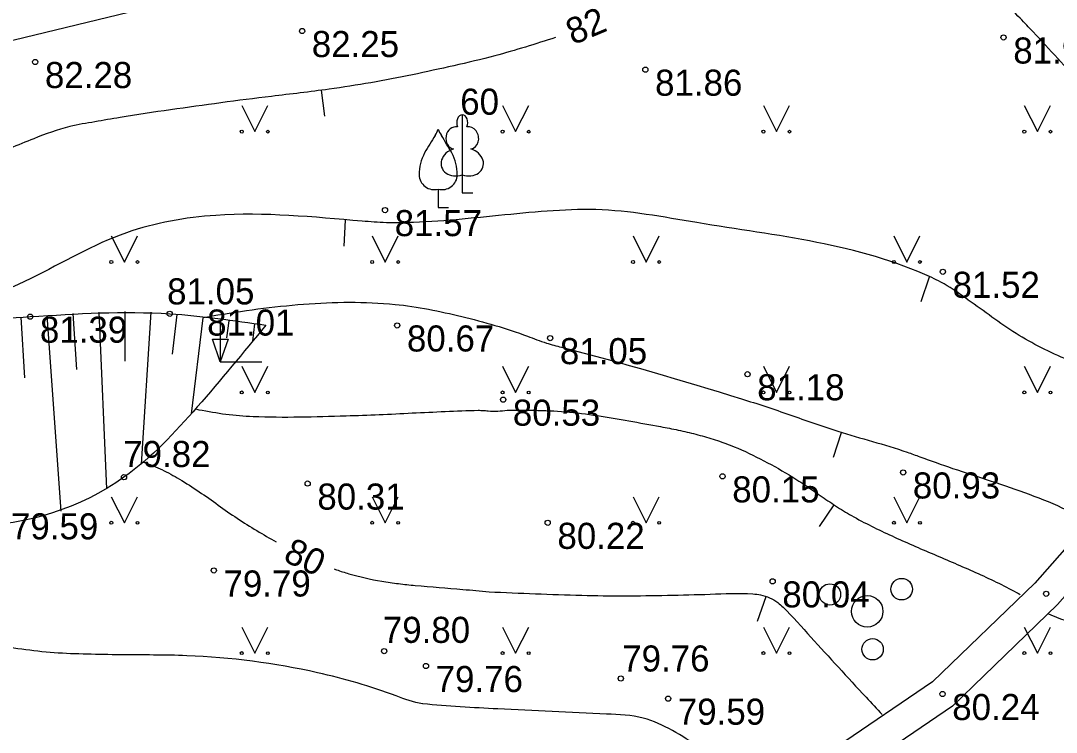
# Model space of a CAD drawing. Extents: x 576692 to 577659, y 273254 to 273799.
# Drawn here: x 576928.01 to 576947.86, y 273515.98 to 273529.63 of the extents above; entities that cross this region are included whole.
import ezdxf

# ---------------------------------------------------------------- set-up
doc = ezdxf.new("R2010")
doc.units = 0
for name, color, linetype in [('APGR_SARK_####_####_#', 7, 'Continuous'), ('ELEK_ELEM_####_####_#', 7, 'Continuous'), ('GAZE_ELEM_####_####_#', 7, 'Continuous'), ('GEOD_ELEM_####_TKST_#', 7, 'Continuous'), ('GEOD_SITP_####_TKST_#', 7, 'Continuous'), ('HIDT_REZV_####_TKST_#', 7, 'Continuous'), ('LKAN_ELEM_PAST_TKST_#', 7, 'Continuous'), ('RELJ_ELEM_####_####_#', 7, 'Continuous'), ('RELJ_HORZ_PAMT_####_#', 7, 'Continuous'), ('SAKK_IZVK_####_TKST_#', 7, 'Continuous'), ('SAKT_ELEM_####_####_#', 7, 'Continuous')]:
    doc.layers.add(name, color=color, linetype=linetype)

msp = doc.modelspace()

# ---------------------------------------------------------------- linework, layer by layer
at = {"layer": 'ELEK_ELEM_####_####_#'}
for points in [[(576953.951, 273526.895), (576952.726, 273523.922), (576951.473, 273522.377), (576949.909, 273521.632), (576947.453, 273518.844), (576945.493, 273516.95), (576943.672, 273515.709), (576943.2, 273515.57)], [(576954.529, 273526.723), (576953.248, 273523.612), (576951.853, 273521.893), (576950.277, 273521.144), (576947.887, 273518.43), (576945.873, 273516.482), (576943.932, 273515.161), (576943.37, 273514.994)]]:
    msp.add_lwpolyline(points, dxfattribs=at)
at = {"layer": 'GAZE_ELEM_####_####_#'}
for p, q in [((576929.51, 273524.041), (576929.656, 273520.652)), ((576930.01, 273524.054), (576930.007, 273523.101)), ((576930.51, 273524.04), (576930.323, 273521.122)), ((576928.013, 273523.942), (576928.086, 273522.776)), ((576928.512, 273523.975), (576928.784, 273520.221)), ((576929.011, 273524.011), (576929.084, 273522.936)), ((576931.007, 273523.991), (576930.916, 273523.232)), ((576931.504, 273523.932), (576931.283, 273522.087)), ((576932, 273523.873), (576931.961, 273523.547)), ((576932.497, 273523.813), (576932.457, 273523.485))]:
    msp.add_line(p, q, dxfattribs=at)
msp.add_spline([(576920.606, 273522.86), (576923.854, 273523.529), (576928.196, 273523.953), (576930.869, 273524.008), (576932.711, 273523.788)], degree=3, dxfattribs=at)
at = {"layer": 'GEOD_ELEM_####_TKST_#'}
for p, q in [((576933.843, 273527.799), (576933.78, 273528.295)), ((576942.136, 273518.114), (576942.304, 273518.585))]:
    msp.add_line(p, q, dxfattribs=at)
for points in [[(576949.898, 273526.649), (576949.277, 273527.353), (576948.353, 273528.386), (576947.421, 273529.412), (576947.169, 273529.674), (576946.836, 273530.01), (576946.499, 273530.341), (576946.16, 273530.669), (576945.818, 273530.997), (576945.642, 273531.163), (576945.458, 273531.32), (576945.263, 273531.462), (576945.159, 273531.525), (576945.104, 273531.555), (576945.049, 273531.583), (576944.874, 273531.643), (576944.694, 273531.674)], [(576938.265, 273529.306), (576937.104, 273528.955), (576936.313, 273528.765), (576935.521, 273528.591), (576933.924, 273528.314), (576932.821, 273528.177), (576930.884, 273527.919), (576929.917, 273527.772), (576929.435, 273527.689), (576928.954, 273527.597), (576928.263, 273527.365), (576927.803, 273527.18), (576927.347, 273526.987), (576926.891, 273526.794), (576926.43, 273526.61), (576925.612, 273526.32), (576924.785, 273526.063), (576923.949, 273525.831), (576923.1, 273525.615), (576922.928, 273525.597), (576922.646, 273525.641), (576922.365, 273525.699), (576922.084, 273525.761), (576921.802, 273525.814), (576921.307, 273525.884), (576919.302, 273525.841), (576918.297, 273525.694), (576917.295, 273525.505), (576916.605, 273525.35), (576915.942, 273525.115), (576915.753, 273525.02), (576915.328, 273524.788), (576914.913, 273524.549), (576914.024, 273524.081), (576913.728, 273523.969), (576913.432, 273523.897), (576912.84, 273523.885), (576911.82, 273524.054), (576911.492, 273524.118), (576910.596, 273524.248), (576910.214, 273524.282)], [(576930.363, 273521.164), (576930.542, 273521.097), (576930.63, 273521.059), (576930.718, 273521.019), (576930.889, 273520.932), (576931.056, 273520.836), (576931.434, 273520.595), (576931.799, 273520.34), (576932.162, 273520.086), (576932.539, 273519.849), (576932.913, 273519.631)], [(576934.022, 273519.115), (576934.068, 273519.098), (576934.302, 273519.023), (576934.935, 273518.878), (576935.095, 273518.854), (576935.255, 273518.832), (576935.576, 273518.798), (576936.488, 273518.722), (576936.991, 273518.676)], [(576936.991, 273518.676), (576938.767, 273518.609), (576939.587, 273518.597), (576940.408, 273518.61), (576941.229, 273518.63), (576942.049, 273518.635), (576942.195, 273518.617), (576942.523, 273518.468), (576942.625, 273518.379), (576943.159, 273517.806), (576943.687, 273517.229), (576944.216, 273516.652), (576944.524, 273516.322)]]:
    msp.add_spline(points, degree=3, dxfattribs=at)
at = {"layer": 'GEOD_SITP_####_TKST_#'}
for p, q in [((576934.215, 273525.303), (576934.242, 273525.802)), ((576945.271, 273524.243), (576945.435, 273524.715)), ((576943.592, 273521.257), (576943.744, 273521.733)), ((576943.327, 273519.928), (576943.606, 273520.342))]:
    msp.add_line(p, q, dxfattribs=at)
for points in [[(576902.154, 273525.192), (576904.03, 273525.711), (576905.327, 273526.021), (576906.629, 273526.314), (576909.216, 273526.967), (576909.732, 273527.131), (576910.584, 273527.39), (576911.445, 273527.594), (576912.642, 273527.939), (576913.811, 273528.312), (576914.39, 273528.526), (576914.809, 273528.724), (576919.433, 273531.001), (576921.073, 273531.413), (576925.183, 273531.81), (576926.612, 273531.976), (576931.284, 273532.156), (576932.785, 273532.177), (576936.933, 273532.292), (576937.469, 273532.372), (576937.995, 273532.519), (576938.518, 273532.685), (576939.049, 273532.82), (576940.124, 273532.972), (576940.292, 273532.968)], [(576950.848, 273522.07), (576949.585, 273522.505), (576948.543, 273522.928), (576947.515, 273523.389), (576947.033, 273523.668), (576946.574, 273523.986), (576946.12, 273524.312), (576945.65, 273524.615), (576945.475, 273524.701), (576940.97, 273525.756), (576939.036, 273526.005), (576938.105, 273525.975), (576937.174, 273525.891), (576936.242, 273525.802), (576935.309, 273525.753), (576935.022, 273525.754), (576934.556, 273525.784), (576931.752, 273525.895), (576930.04, 273525.561), (576928.21, 273524.687), (576926.185, 273523.83)], [(576931.503, 273523.935), (576931.684, 273523.966), (576933.435, 273524.192), (576934.314, 273524.228), (576935.188, 273524.188), (576936.468, 273523.955), (576937.726, 273523.577), (576938.09, 273523.446), (576938.378, 273523.367), (576941.83, 273522.376), (576942.294, 273522.228), (576942.754, 273522.07), (576943.214, 273521.909), (576943.676, 273521.755), (576945.005, 273521.353), (576945.249, 273521.265), (576945.876, 273521.043), (576947.345, 273520.547), (576948.06, 273520.246), (576948.404, 273520.062), (576948.461, 273520.028)], [(576931.381, 273522.175), (576931.43, 273522.167), (576931.947, 273522.082), (576932.467, 273522.04), (576934.25, 273522.052), (576934.884, 273522.074), (576935.517, 273522.105), (576936.15, 273522.134), (576936.784, 273522.156), (576936.877, 273522.154), (576936.971, 273522.146), (576937.157, 273522.142), (576937.335, 273522.156)], [(576937.335, 273522.156), (576937.847, 273522.156), (576938.458, 273522.128), (576939.066, 273522.054), (576939.672, 273521.953), (576940.278, 273521.843), (576940.618, 273521.777), (576940.953, 273521.698), (576941.285, 273521.603), (576941.612, 273521.488), (576942.189, 273521.225), (576942.74, 273520.918), (576943.042, 273520.726), (576943.338, 273520.524), (576943.633, 273520.324), (576943.938, 273520.138), (576944.715, 273519.746), (576945.514, 273519.395), (576946.316, 273519.047), (576947.101, 273518.663), (576947.172, 273518.624)], [(576947.715, 273518.255), (576947.773, 273518.229), (576947.962, 273518.153), (576948.353, 273518.03), (576948.748, 273517.918), (576949.04, 273517.819), (576949.135, 273517.781), (576949.569, 273517.584), (576949.78, 273517.47), (576949.988, 273517.338), (576950.047, 273517.259), (576950.1, 273517.089), (576950.139, 273516.917), (576950.183, 273516.568), (576950.182, 273515.858), (576950.167, 273515.147), (576950.22, 273514.625), (576950.26, 273514.455), (576950.361, 273514.131), (576950.527, 273513.829), (576950.82, 273513.479), (576951.133, 273513.167), (576951.467, 273512.885), (576951.825, 273512.629), (576952.011, 273512.511), (576952.198, 273512.4), (576952.386, 273512.288), (576952.414, 273512.271)], [(576942.293, 273514.866), (576942.056, 273515.008), (576941.542, 273515.346), (576941.031, 273515.692), (576940.504, 273516.015), (576939.947, 273516.252), (576939.243, 273516.332), (576937.157, 273516.43), (576935.724, 273516.529), (576935.715, 273516.53), (576935.212, 273516.679), (576933.7, 273517.124), (576931.197, 273517.45), (576929.923, 273517.468), (576929.287, 273517.479), (576928.654, 273517.506), (576927.413, 273517.646), (576926.794, 273517.669), (576926.487, 273517.64), (576926.182, 273517.573), (576925.797, 273517.419), (576925.441, 273517.212), (576925.094, 273516.988), (576924.739, 273516.781), (576923.798, 273516.306), (576923.189, 273516.095), (576922.977, 273515.963), (576922.732, 273515.573), (576922.598, 273515.215), (576922.5, 273514.843), (576922.393, 273514.474), (576922.228, 273514.126), (576920.994, 273512.647), (576919.479, 273511.43), (576919.424, 273511.392)]]:
    msp.add_spline(points, degree=3, dxfattribs=at)
at = {"layer": 'LKAN_ELEM_PAST_TKST_#'}
for p, q in [((576932.25, 273528), (576932.5, 273527.5)), ((576932.5, 273527.5), (576932.75, 273528)), ((576937.25, 273528), (576937.5, 273527.5)), ((576937.5, 273527.5), (576937.75, 273528)), ((576942.25, 273528), (576942.5, 273527.5)), ((576942.5, 273527.5), (576942.75, 273528)), ((576947.25, 273528), (576947.5, 273527.5)), ((576947.5, 273527.5), (576947.75, 273528)), ((576936.477, 273526.672), (576936.477, 273526.325)), ((576936.016, 273526.399), (576936.016, 273526.047)), ((576936.477, 273526.325), (576936.677, 273526.325)), ((576936.016, 273526.047), (576936.216, 273526.047)), ((576929.75, 273525.5), (576930, 273525)), ((576930, 273525), (576930.25, 273525.5)), ((576934.75, 273525.5), (576935, 273525)), ((576935, 273525), (576935.25, 273525.5)), ((576939.75, 273525.5), (576940, 273525)), ((576940, 273525), (576940.25, 273525.5)), ((576944.75, 273525.5), (576945, 273525)), ((576945, 273525), (576945.25, 273525.5)), ((576931.837, 273523.887), (576931.837, 273523.087)), ((576931.837, 273523.087), (576932.637, 273523.087)), ((576932.25, 273523), (576932.5, 273522.5)), ((576932.5, 273522.5), (576932.75, 273523)), ((576937.25, 273523), (576937.5, 273522.5)), ((576937.5, 273522.5), (576937.75, 273523)), ((576942.25, 273523), (576942.5, 273522.5)), ((576942.5, 273522.5), (576942.75, 273523)), ((576947.25, 273523), (576947.5, 273522.5)), ((576947.5, 273522.5), (576947.75, 273523)), ((576929.75, 273520.5), (576930, 273520)), ((576930, 273520), (576930.25, 273520.5)), ((576934.75, 273520.5), (576935, 273520)), ((576935, 273520), (576935.25, 273520.5)), ((576939.75, 273520.5), (576940, 273520)), ((576940, 273520), (576940.25, 273520.5)), ((576944.75, 273520.5), (576945, 273520)), ((576945, 273520), (576945.25, 273520.5)), ((576932.25, 273518), (576932.5, 273517.5)), ((576932.5, 273517.5), (576932.75, 273518)), ((576937.25, 273518), (576937.5, 273517.5)), ((576937.5, 273517.5), (576937.75, 273518)), ((576942.25, 273518), (576942.5, 273517.5)), ((576942.5, 273517.5), (576942.75, 273518)), ((576947.25, 273518), (576947.5, 273517.5)), ((576947.5, 273517.5), (576947.75, 273518))]:
    msp.add_line(p, q, dxfattribs=at)
for points in [[(576936.477, 273527.825), (576936.477, 273526.672)], [(576936.567, 273527.593), (576936.566, 273527.594)]]:
    msp.add_lwpolyline(points, dxfattribs=at)
for centre, radius in [((576932.25, 273527.5), 0.028), ((576932.75, 273527.5), 0.0263), ((576937.25, 273527.5), 0.028), ((576937.75, 273527.5), 0.0263), ((576942.25, 273527.5), 0.028), ((576942.75, 273527.5), 0.0263), ((576947.25, 273527.5), 0.028), ((576947.75, 273527.5), 0.0263), ((576929.75, 273525), 0.028), ((576930.25, 273525), 0.0263), ((576934.75, 273525), 0.028), ((576935.25, 273525), 0.0263), ((576939.75, 273525), 0.028), ((576940.25, 273525), 0.0263), ((576944.75, 273525), 0.028), ((576945.25, 273525), 0.0263), ((576932.25, 273522.5), 0.028), ((576932.75, 273522.5), 0.0263), ((576937.25, 273522.5), 0.028), ((576937.75, 273522.5), 0.0263), ((576942.25, 273522.5), 0.028), ((576942.75, 273522.5), 0.0263), ((576947.25, 273522.5), 0.028), ((576947.75, 273522.5), 0.0263), ((576929.75, 273520), 0.028), ((576930.25, 273520), 0.0263), ((576934.75, 273520), 0.028), ((576935.25, 273520), 0.0263), ((576939.75, 273520), 0.028), ((576940.25, 273520), 0.0263), ((576944.75, 273520), 0.028), ((576945.25, 273520), 0.0263), ((576944.9, 273518.726), 0.207), ((576943.525, 273518.625), 0.204), ((576944.239, 273518.301), 0.301), ((576944.342, 273517.573), 0.205), ((576932.25, 273517.5), 0.028), ((576932.75, 273517.5), 0.0263), ((576937.25, 273517.5), 0.028), ((576937.75, 273517.5), 0.0263), ((576942.25, 273517.5), 0.028), ((576942.75, 273517.5), 0.0263), ((576947.25, 273517.5), 0.028), ((576947.75, 273517.5), 0.0263)]:
    msp.add_circle(centre, radius, dxfattribs=at)
for centre, radius, start, end in [((576948.641, 273519.651), 14.88, 148.4844, 149.9901), ((576935.599, 273527.685), 0.439, 324.3837, 341.712), ((576936.433, 273527.685), 0.439, 198.288, 215.6163), ((576923.391, 273519.651), 14.88, 30.0099, 31.5156), ((576936.54, 273526.672), 0.89, 151.757, 179.9138), ((576935.492, 273526.672), 0.89, 0.0862, 28.243), ((576935.94, 273526.678), 0.29, 181.0782, 285.2823), ((576936.092, 273526.678), 0.29, 254.7177, 358.9218)]:
    msp.add_arc(centre, radius, start, end, dxfattribs=at)
for centre, major_axis, ratio, start_param, end_param in [((576936.477, 273527.675), (0, -0.15), 0.707107, 3.14537, 5.287485), ((576936.477, 273527.675), (0, -0.15), 0.707107, 0.995701, 3.137816), ((576936.349, 273527.38), (-0.039, -0.212), 0.861323, 3.141593, 6.283185), ((576936.605, 273527.38), (0.039, -0.212), 0.861323, 0, 3.141593), ((576936.387, 273526.918), (0.307, 0.095), 0.814445, 1.570796, 4.752015), ((576936.567, 273526.918), (-0.307, 0.095), 0.814445, 1.531171, 4.712389)]:
    msp.add_ellipse(centre, major_axis=major_axis, ratio=ratio, start_param=start_param, end_param=end_param, dxfattribs=at)
at = {"layer": 'RELJ_ELEM_####_####_#'}
msp.add_lwpolyline([(576931.687, 273523.52), (576931.987, 273523.52), (576931.837, 273523.087)], close=True, dxfattribs=at)
for centre in [(576933.407, 273529.43), (576946.853, 273529.306), (576928.292, 273528.836), (576939.987, 273528.689), (576934.996, 273525.996), (576945.689, 273524.813), (576930.869, 273524.008), (576928.196, 273523.953), (576935.231, 273523.784), (576938.162, 273523.541), (576941.945, 273522.848), (576937.261, 273522.361), (576929.993, 273520.873), (576941.466, 273520.89), (576944.928, 273520.965), (576933.513, 273520.752), (576938.115, 273519.999), (576931.714, 273519.085), (576942.426, 273518.876), (576947.67, 273518.637), (576934.98, 273517.538), (576935.781, 273517.253), (576939.515, 273517.013), (576945.683, 273516.716), (576940.423, 273516.627)]:
    msp.add_circle(centre, 0.05, dxfattribs=at)
at = {"layer": 'SAKK_IZVK_####_TKST_#'}
msp.add_lwpolyline([(576942.692, 273556.432), (576946.393, 273539.221), (576939.29, 273532.022), (576922.073, 273527.846), (576918.805, 273527.051), (576907.929, 273524.455), (576902.076, 273522.759), (576898.608, 273522.684), (576896.296, 273522.291), (576891.404, 273520.162), (576890.218, 273511.878), (576891.417, 273501.862), (576891.831, 273497.397), (576891.831, 273494.655), (576893.512, 273481.855), (576893.95, 273480.341), (576897.225, 273460.097), (576898.516, 273450.643), (576898.904, 273444.378)], dxfattribs=at)
at = {"layer": 'SAKT_ELEM_####_####_#'}
msp.add_spline([(576932.711, 273523.788), (576931.398, 273522.222), (576929.993, 273520.873), (576927.106, 273519.939), (576923.709, 273520.921), (576920.606, 273522.86)], degree=3, dxfattribs=at)

# ---------------------------------------------------------------- texts
at = {"layer": 'APGR_SARK_####_####_#'}
msp.add_text(' 60', height=0.5, dxfattribs=at).set_placement((576936.252, 273527.825))
at = {"layer": 'HIDT_REZV_####_TKST_#'}
for s, p in [(' 82.25', (576933.407, 273528.93)), (' 81.95', (576946.853, 273528.806)), (' 82.28', (576928.292, 273528.336)), (' 81.86', (576939.987, 273528.189)), (' 81.57', (576934.996, 273525.496)), (' 81.52', (576945.689, 273524.313)), (' 81.05', (576930.634, 273524.187)), (' 81.01', (576931.402, 273523.589)), (' 81.39', (576928.196, 273523.453)), (' 80.67', (576935.231, 273523.284)), (' 81.05', (576938.162, 273523.041)), (' 81.18', (576941.945, 273522.348)), (' 80.53', (576937.261, 273521.861)), (' 79.82', (576929.792, 273521.068)), (' 80.15', (576941.466, 273520.39)), (' 80.93', (576944.928, 273520.465)), (' 80.31', (576933.513, 273520.252)), (' 79.59', (576927.641, 273519.681)), (' 80.22', (576938.115, 273519.499)), (' 79.79', (576931.714, 273518.585)), (' 80.04', (576942.426, 273518.376)), (' 79.80', (576934.769, 273517.696)), (' 79.76', (576939.357, 273517.147)), (' 79.76', (576935.781, 273516.753)), (' 80.24', (576945.683, 273516.216)), (' 79.59', (576940.423, 273516.127))]:
    msp.add_text(s, height=0.5, dxfattribs=at).set_placement(p)
at = {"layer": 'RELJ_HORZ_PAMT_####_#'}
for s, rotation, p in [('82', 22.7345, (576938.599, 273529.156)), ('80', 334.8791, (576933.023, 273519.277))]:
    msp.add_text(s, height=0.5, rotation=rotation, dxfattribs=at).set_placement(p)

doc.saveas('drawing.dxf')
